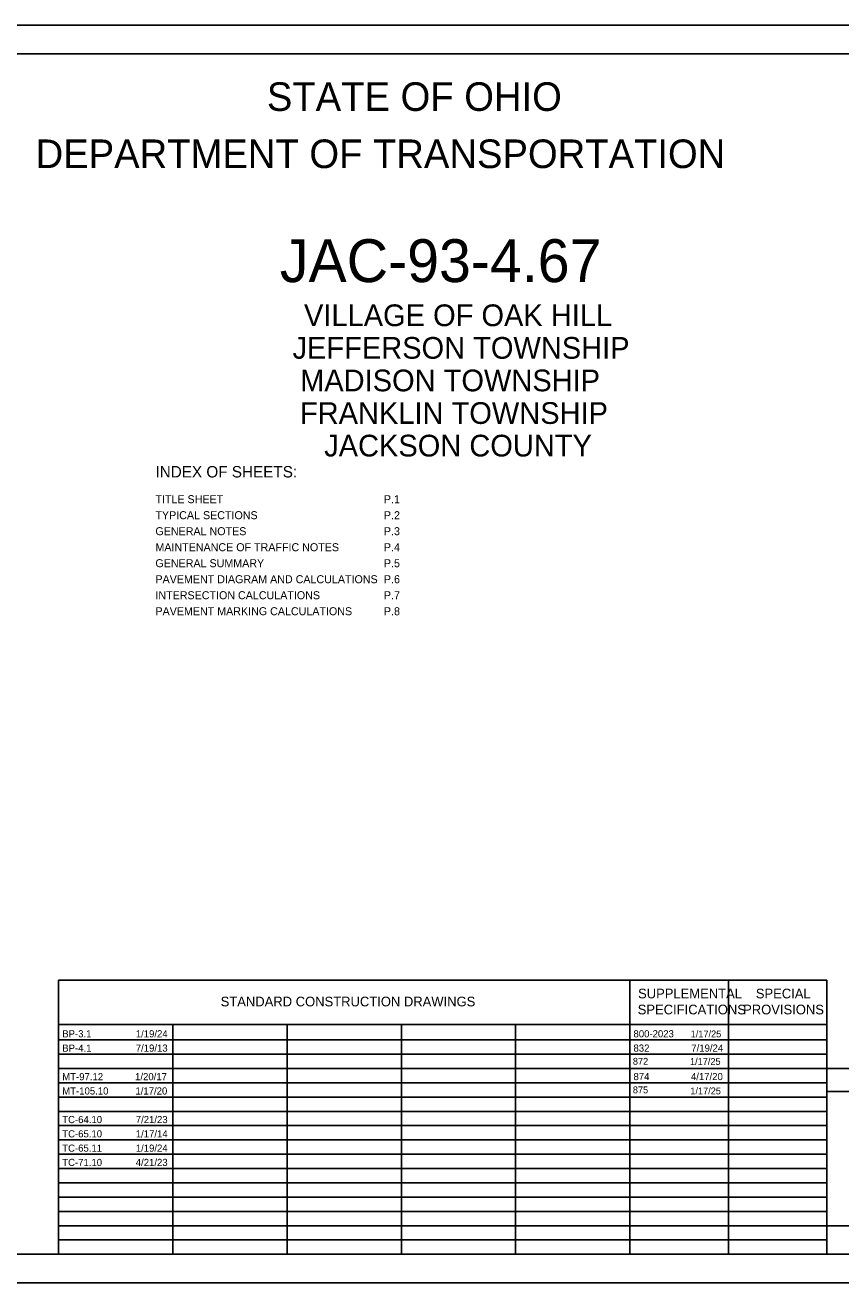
# Model space of a CAD drawing. Extents: x 0 to 42, y 0 to 22.
# Drawn here: x 9.56 to 23.84, y 0 to 22 of the extents above; entities that cross this region are included whole.
import ezdxf

# ---------------------------------------------------------------- set-up
doc = ezdxf.new("R2010")
doc.units = 0
for name, color, linetype in [('Default', 7, 'Continuous'), ('SH_Border', 7, 'Continuous'), ('SH_Cut_Line', 7, 'Continuous'), ('SH_Data', 7, 'Continuous'), ('SH_Text', 7, 'Continuous')]:
    doc.layers.add(name, color=color, linetype=linetype)

msp = doc.modelspace()

# ---------------------------------------------------------------- linework, layer by layer
at = {"layer": 'SH_Border'}
msp.add_lwpolyline([(1.5, 21.5), (33.5, 21.5), (33.5, 0.5), (1.5, 0.5)], close=True, dxfattribs=at)
at = {"layer": 'SH_Cut_Line'}
msp.add_lwpolyline([(0, 0), (34, 0), (34, 22), (0, 22)], close=True, dxfattribs=at)
at = {"layer": 'SH_Data'}
for p, q in [((10.15, 5.292), (23.6, 5.292)), ((10.15, 0.5), (10.15, 5.292)), ((20.15, 0.5), (20.15, 5.292)), ((21.875, 0.5), (21.875, 5.292)), ((23.6, 0.5), (23.6, 5.292)), ((10.15, 4.521), (23.6, 4.521)), ((12.15, 0.5), (12.15, 4.521)), ((14.15, 0.5), (14.15, 4.521)), ((16.15, 0.5), (16.15, 4.521)), ((18.15, 0.5), (18.15, 4.521)), ((10.15, 4.25), (23.6, 4.25)), ((10.15, 4), (23.6, 4)), ((10.15, 3.75), (23.6, 3.75)), ((23.6, 0.5), (23.6, 3.75)), ((23.6, 3.75), (26.4, 3.75)), ((10.15, 3.5), (23.6, 3.5)), ((23.6, 3.35), (26.4, 3.35)), ((10.15, 3.25), (23.6, 3.25)), ((10.15, 3), (23.6, 3)), ((10.15, 2.75), (23.6, 2.75)), ((10.15, 2.5), (23.6, 2.5)), ((10.15, 2.25), (23.6, 2.25)), ((10.15, 2), (23.6, 2)), ((10.15, 1.75), (23.6, 1.75)), ((10.15, 1.5), (23.6, 1.5)), ((10.15, 1.25), (23.6, 1.25)), ((10.15, 1), (23.6, 1)), ((10.15, 0.75), (23.6, 0.75)), ((23.6, 0.5), (26.4, 0.5))]:
    msp.add_line(p, q, dxfattribs=at)
msp.add_lwpolyline([(23.6, 0.5), (23.6, 1), (26.4, 1), (26.4, 0.5)], close=True, dxfattribs=at)

# ---------------------------------------------------------------- texts
at = {"layer": 'Default'}
for s, height, p in [('BP-3.1', 0.125, (10.213, 4.294)), ('1/19/24', 0.125, (11.5, 4.294)), ('800-2023', 0.125, (20.213, 4.294)), ('1/17/25', 0.12, (21.214, 4.294)), ('BP-4.1', 0.125, (10.213, 4.044)), ('7/19/13', 0.125, (11.5, 4.044)), ('832', 0.125, (20.213, 4.044)), ('7/19/24', 0.125, (21.225, 4.044)), ('MT-97.12', 0.125, (10.213, 3.544)), ('1/20/17', 0.125, (11.488, 3.544)), ('874', 0.125, (20.213, 3.546)), ('4/17/20', 0.125, (21.219, 3.546)), ('MT-105.10', 0.125, (10.213, 3.294)), ('1/17/20', 0.125, (11.494, 3.294)), ('TC-64.10', 0.125, (10.213, 2.794)), ('7/21/23', 0.125, (11.5, 2.794)), ('TC-65.10', 0.125, (10.213, 2.544)), ('1/17/14', 0.125, (11.5, 2.544)), ('TC-65.11', 0.125, (10.213, 2.294)), ('1/19/24', 0.125, (11.5, 2.294)), ('TC-71.10', 0.125, (10.213, 2.044)), ('4/21/23', 0.125, (11.5, 2.044))]:
    msp.add_text(s, height=height, dxfattribs=at).set_placement(p)
at = {"layer": 'SH_Text'}
for s, height, p in [('STATE OF OHIO', 0.5, (13.795, 20.5)), ('DEPARTMENT OF TRANSPORTATION', 0.5, (9.747, 19.5)), ('JAC-93-4.67', 0.75, (14.022, 17.505)), ('VILLAGE OF OAK HILL', 0.38, (14.445, 16.735)), ('JEFFERSON TOWNSHIP', 0.38, (14.244, 16.165)), ('MADISON TOWNSHIP', 0.38, (14.377, 15.595)), ('FRANKLIN TOWNSHIP', 0.38, (14.374, 15.025)), ('JACKSON COUNTY', 0.38, (14.798, 14.455)), ('INDEX OF SHEETS:', 0.2, (11.844, 14.088)), ('TITLE SHEET', 0.14, (11.844, 13.638)), ('P.1', 0.14, (15.844, 13.638)), ('TYPICAL SECTIONS', 0.14, (11.844, 13.358)), ('P.2', 0.14, (15.844, 13.358)), ('GENERAL NOTES', 0.14, (11.844, 13.078)), ('P.3', 0.14, (15.844, 13.078)), ('MAINTENANCE OF TRAFFIC NOTES', 0.14, (11.844, 12.798)), ('P.4', 0.14, (15.844, 12.798)), ('GENERAL SUMMARY', 0.14, (11.844, 12.518)), ('P.5', 0.14, (15.844, 12.518)), ('PAVEMENT DIAGRAM AND CALCULATIONS', 0.14, (11.844, 12.238)), ('P.6', 0.14, (15.844, 12.238)), ('INTERSECTION CALCULATIONS', 0.14, (11.844, 11.958)), ('P.7', 0.14, (15.844, 11.958)), ('PAVEMENT MARKING CALCULATIONS', 0.14, (11.844, 11.678)), ('P.8', 0.14, (15.844, 11.678)), ('SUPPLEMENTAL', 0.17, (20.293, 4.976)), ('SPECIAL', 0.17, (22.354, 4.976)), ('STANDARD CONSTRUCTION DRAWINGS', 0.17, (12.986, 4.836)), ('SPECIFICATIONS', 0.17, (20.287, 4.696)), ('PROVISIONS', 0.17, (22.132, 4.696)), ('872', 0.12, (20.202, 3.815)), ('1/17/25', 0.12, (21.202, 3.812)), ('875', 0.12, (20.202, 3.315)), ('1/17/25', 0.12, (21.208, 3.297))]:
    msp.add_text(s, height=height, dxfattribs=at).set_placement(p)

doc.saveas('drawing.dxf')
